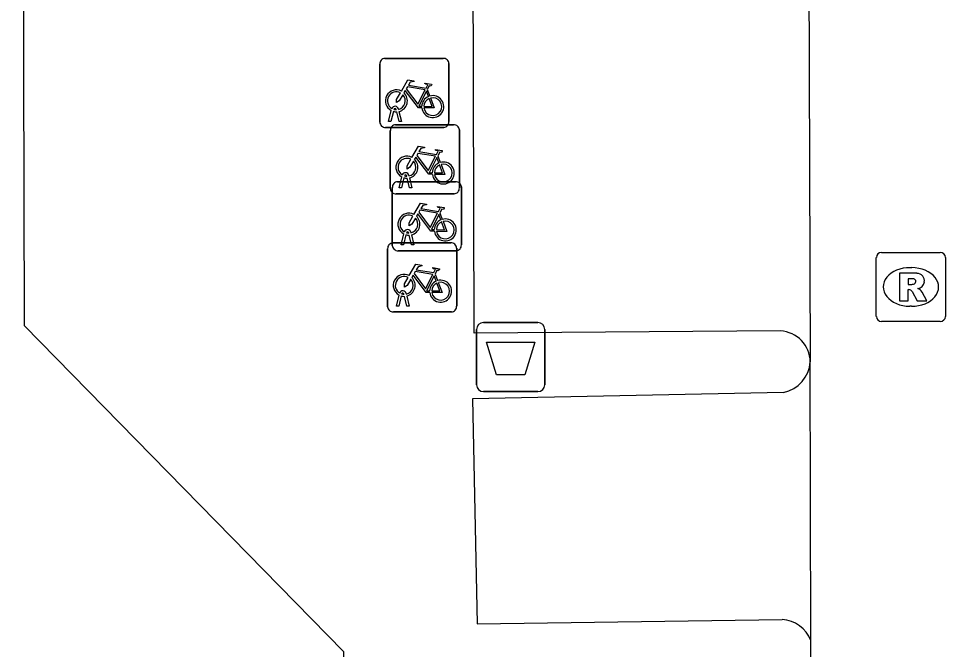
# Model space of a CAD drawing. Extents: x 160732 to 162105, y 387428 to 388479.
# Drawn here: x 161375.46 to 161388.89, y 387862.9 to 387872.05 of the extents above; entities that cross this region are included whole.
import ezdxf

# ---------------------------------------------------------------- set-up
doc = ezdxf.new("R2010")
doc.units = 0
for name, color, linetype in [('IMGEO_Afvalbak', 7, 'Continuous'), ('IMGEO_Fietsenrek', 7, 'Continuous'), ('IMGEO_Pand', 7, 'Continuous'), ('IMGEO_Rijbaan_lokaal_open', 7, 'Continuous'), ('IMGEO_Rioolput', 7, 'Continuous'), ('IMGEO_Voetpad_open', 7, 'Continuous')]:
    doc.layers.add(name, color=color, linetype=linetype)

msp = doc.modelspace()

# ---------------------------------------------------------------- linework, layer by layer
at = {"layer": 'IMGEO_Afvalbak'}
for p, q in [((161382.194, 387867.641), (161382.984, 387867.641)), ((161382.984, 387867.641), (161382.194, 387867.641)), ((161382.094, 387866.741), (161382.094, 387867.541)), ((161382.094, 387867.541), (161382.094, 387866.741)), ((161383.084, 387867.541), (161383.084, 387866.741)), ((161383.084, 387866.741), (161383.084, 387867.541)), ((161382.984, 387866.641), (161382.194, 387866.641)), ((161382.194, 387866.641), (161382.984, 387866.641))]:
    msp.add_line(p, q, dxfattribs=at)
msp.add_lwpolyline([(161382.237, 387867.355), (161382.941, 387867.355), (161382.792, 387866.885), (161382.386, 387866.885), (161382.237, 387867.355)], dxfattribs=at)
for centre, start, end in [((161382.194, 387867.541), 90, 180), ((161382.194, 387867.541), 90, 180), ((161382.984, 387867.541), 0, 90), ((161382.984, 387867.541), 360, 90), ((161382.194, 387866.741), 180, 270), ((161382.194, 387866.741), 180, 270), ((161382.984, 387866.741), 270, 0), ((161382.984, 387866.741), 270, 0)]:
    msp.add_arc(centre, 0.1, start, end, dxfattribs=at)
at = {"layer": 'IMGEO_Fietsenrek'}
for p, q in [((161380.769, 387871.469), (161381.61, 387871.469)), ((161381.61, 387871.469), (161380.769, 387871.469)), ((161380.694, 387870.544), (161380.694, 387871.385)), ((161380.694, 387871.385), (161380.694, 387870.544)), ((161381.694, 387871.394), (161381.694, 387870.553)), ((161381.694, 387870.553), (161381.694, 387871.394)), ((161381.381, 387871.018), (161381.417, 387870.923)), ((161380.821, 387870.553), (161380.86, 387870.713)), ((161380.89, 387870.701), (161380.855, 387870.553)), ((161380.932, 387870.725), (161380.931, 387870.729)), ((161380.973, 387870.553), (161380.939, 387870.695)), ((161380.963, 387870.736), (161380.964, 387870.729)), ((161380.971, 387870.699), (161381.006, 387870.553)), ((161380.855, 387870.553), (161380.821, 387870.553)), ((161380.921, 387870.507), (161381.762, 387870.507)), ((161381.762, 387870.507), (161380.921, 387870.507)), ((161381.006, 387870.553), (161380.973, 387870.553)), ((161381.619, 387870.469), (161380.778, 387870.469)), ((161380.778, 387870.469), (161381.619, 387870.469)), ((161380.846, 387869.582), (161380.846, 387870.423)), ((161380.846, 387870.423), (161380.846, 387869.582)), ((161381.846, 387870.432), (161381.846, 387869.591)), ((161381.846, 387869.591), (161381.846, 387870.432)), ((161381.533, 387870.056), (161381.569, 387869.961)), ((161380.973, 387869.591), (161381.012, 387869.751)), ((161381.042, 387869.739), (161381.007, 387869.591)), ((161381.084, 387869.763), (161381.083, 387869.767)), ((161381.125, 387869.591), (161381.091, 387869.733)), ((161381.115, 387869.774), (161381.116, 387869.767)), ((161381.123, 387869.737), (161381.158, 387869.591)), ((161380.875, 387868.757), (161380.875, 387869.598)), ((161380.875, 387869.598), (161380.875, 387868.757)), ((161380.95, 387869.682), (161381.791, 387869.682)), ((161381.791, 387869.682), (161380.95, 387869.682)), ((161381.007, 387869.591), (161380.973, 387869.591)), ((161381.158, 387869.591), (161381.125, 387869.591)), ((161381.875, 387869.607), (161381.875, 387868.766)), ((161381.875, 387868.766), (161381.875, 387869.607)), ((161381.771, 387869.507), (161380.93, 387869.507)), ((161380.93, 387869.507), (161381.771, 387869.507)), ((161381.562, 387869.231), (161381.598, 387869.136)), ((161381.002, 387868.766), (161381.041, 387868.926)), ((161381.071, 387868.914), (161381.036, 387868.766)), ((161381.113, 387868.938), (161381.112, 387868.942)), ((161381.154, 387868.766), (161381.12, 387868.908)), ((161381.144, 387868.949), (161381.145, 387868.942)), ((161381.152, 387868.912), (161381.187, 387868.766)), ((161380.882, 387868.795), (161381.723, 387868.795)), ((161381.723, 387868.795), (161380.882, 387868.795)), ((161381.036, 387868.766), (161381.002, 387868.766)), ((161381.187, 387868.766), (161381.154, 387868.766)), ((161380.807, 387867.87), (161380.807, 387868.711)), ((161380.807, 387868.711), (161380.807, 387867.87)), ((161381.8, 387868.682), (161380.959, 387868.682)), ((161380.959, 387868.682), (161381.8, 387868.682)), ((161381.807, 387868.72), (161381.807, 387867.879)), ((161381.807, 387867.879), (161381.807, 387868.72)), ((161381.494, 387868.344), (161381.53, 387868.249)), ((161380.934, 387867.879), (161380.973, 387868.039)), ((161381.003, 387868.027), (161380.968, 387867.879)), ((161381.045, 387868.051), (161381.044, 387868.055)), ((161381.086, 387867.879), (161381.052, 387868.021)), ((161381.076, 387868.062), (161381.077, 387868.055)), ((161381.084, 387868.025), (161381.119, 387867.879)), ((161380.968, 387867.879), (161380.934, 387867.879)), ((161381.119, 387867.879), (161381.086, 387867.879)), ((161381.732, 387867.795), (161380.891, 387867.795)), ((161380.891, 387867.795), (161381.732, 387867.795))]:
    msp.add_line(p, q, dxfattribs=at)
for points in [[(161381.007, 387870.995), (161381.102, 387871.159), (161381.188, 387871.145), (161381.19, 387871.136), (161381.134, 387871.125), (161381.107, 387871.08), (161381.363, 387871.039)], [(161381.35, 387871.014), (161381.093, 387871.055), (161381.076, 387871.026), (161381.243, 387870.806), (161381.35, 387871.014)], [(161381.363, 387871.039), (161381.388, 387871.088), (161381.382, 387871.092), (161381.359, 387871.096), (161381.347, 387871.103), (161381.346, 387871.106), (161381.348, 387871.111), (161381.443, 387871.096), (161381.445, 387871.086), (161381.435, 387871.073), (161381.423, 387871.067), (161381.409, 387871.073), (161381.381, 387871.018)], [(161381.028, 387870.943), (161380.976, 387870.853), (161380.936, 387870.828), (161380.937, 387870.875), (161380.992, 387870.969)], [(161381.303, 387870.751), (161381.253, 387870.751), (161381.062, 387871.002), (161381.043, 387870.97)], [(161381.398, 387870.916), (161381.368, 387870.993), (161381.259, 387870.775), (161381.302, 387870.775)], [(161381.332, 387870.775), (161381.452, 387870.774), (161381.408, 387870.888)], [(161381.428, 387870.895), (161381.483, 387870.75), (161381.333, 387870.75)], [(161381.159, 387870.033), (161381.254, 387870.197), (161381.34, 387870.183), (161381.342, 387870.174), (161381.286, 387870.163), (161381.259, 387870.118), (161381.515, 387870.077)], [(161381.515, 387870.077), (161381.54, 387870.126), (161381.534, 387870.13), (161381.511, 387870.134), (161381.499, 387870.141), (161381.498, 387870.144), (161381.5, 387870.149), (161381.595, 387870.134), (161381.597, 387870.124), (161381.587, 387870.111), (161381.575, 387870.105), (161381.561, 387870.111), (161381.533, 387870.056)], [(161381.18, 387869.981), (161381.128, 387869.891), (161381.088, 387869.866), (161381.089, 387869.913), (161381.144, 387870.007)], [(161381.455, 387869.789), (161381.405, 387869.789), (161381.214, 387870.04), (161381.195, 387870.008)], [(161381.502, 387870.052), (161381.245, 387870.093), (161381.228, 387870.064), (161381.395, 387869.844), (161381.502, 387870.052)], [(161381.55, 387869.954), (161381.52, 387870.031), (161381.411, 387869.813), (161381.454, 387869.813)], [(161381.484, 387869.813), (161381.604, 387869.812), (161381.56, 387869.926)], [(161381.58, 387869.933), (161381.635, 387869.788), (161381.485, 387869.788)], [(161381.188, 387869.208), (161381.283, 387869.372), (161381.369, 387869.358), (161381.371, 387869.349), (161381.315, 387869.338), (161381.288, 387869.293), (161381.544, 387869.252)], [(161381.544, 387869.252), (161381.569, 387869.301), (161381.563, 387869.305), (161381.54, 387869.309), (161381.528, 387869.316), (161381.527, 387869.319), (161381.529, 387869.324), (161381.624, 387869.309), (161381.626, 387869.299), (161381.616, 387869.286), (161381.604, 387869.28), (161381.59, 387869.286), (161381.562, 387869.231)], [(161381.209, 387869.156), (161381.157, 387869.066), (161381.117, 387869.041), (161381.118, 387869.088), (161381.173, 387869.182)], [(161381.484, 387868.964), (161381.434, 387868.964), (161381.243, 387869.215), (161381.224, 387869.183)], [(161381.531, 387869.227), (161381.274, 387869.268), (161381.257, 387869.239), (161381.424, 387869.019), (161381.531, 387869.227)], [(161381.579, 387869.129), (161381.549, 387869.206), (161381.44, 387868.988), (161381.483, 387868.988)], [(161381.513, 387868.988), (161381.633, 387868.987), (161381.589, 387869.101)], [(161381.609, 387869.108), (161381.664, 387868.963), (161381.514, 387868.963)], [(161381.12, 387868.321), (161381.215, 387868.485), (161381.301, 387868.471), (161381.303, 387868.462), (161381.247, 387868.451), (161381.22, 387868.406), (161381.476, 387868.365)], [(161381.463, 387868.34), (161381.206, 387868.381), (161381.189, 387868.352), (161381.356, 387868.132), (161381.463, 387868.34)], [(161381.476, 387868.365), (161381.501, 387868.414), (161381.495, 387868.418), (161381.472, 387868.422), (161381.46, 387868.429), (161381.459, 387868.432), (161381.461, 387868.437), (161381.556, 387868.422), (161381.558, 387868.412), (161381.548, 387868.399), (161381.536, 387868.393), (161381.522, 387868.399), (161381.494, 387868.344)], [(161381.141, 387868.269), (161381.089, 387868.179), (161381.049, 387868.154), (161381.05, 387868.201), (161381.105, 387868.295)], [(161381.416, 387868.077), (161381.366, 387868.077), (161381.175, 387868.328), (161381.156, 387868.296)], [(161381.511, 387868.242), (161381.481, 387868.319), (161381.372, 387868.101), (161381.415, 387868.101)], [(161381.541, 387868.221), (161381.596, 387868.076), (161381.446, 387868.076)], [(161381.445, 387868.101), (161381.565, 387868.1), (161381.521, 387868.214)]]:
    msp.add_lwpolyline(points, dxfattribs=at)
for centre, radius, start, end in [((161380.772, 387871.391), 0.0779, 92.4484, 184.2845), ((161380.772, 387871.391), 0.0779, 92.4484, 184.2845), ((161381.616, 387871.391), 0.0779, 2.4484, 94.2845), ((161381.616, 387871.391), 0.0779, 2.4484, 94.2845), ((161380.934, 387870.854), 0.159, 62.6766, 242.1369), ((161380.934, 387870.854), 0.129, 63.3192, 238.903), ((161380.934, 387870.854), 0.129, 283.6043, 43.4302), ((161380.934, 387870.854), 0.159, 283.5766, 46.6042), ((161381.461, 387870.77), 0.159, 113.3408, 178.3217), ((161381.461, 387870.77), 0.159, 187.0065, 105.7708), ((161380.914, 387870.725), 0.0499, 12.8025, 158.6934), ((161381.461, 387870.77), 0.129, 113.923, 177.9556), ((161381.461, 387870.77), 0.129, 188.6715, 104.5883), ((161380.934, 387870.854), 0.159, 253.9967, 271.7867), ((161380.914, 387870.725), 0.0174, 12.8025, 163.4502), ((161380.934, 387870.854), 0.129, 253.415, 269.0204), ((161380.772, 387870.547), 0.0779, 182.4484, 274.2845), ((161380.772, 387870.547), 0.0779, 182.4484, 274.2845), ((161380.924, 387870.429), 0.0779, 92.4484, 184.2845), ((161380.924, 387870.429), 0.0779, 92.4484, 184.2845), ((161381.616, 387870.547), 0.0779, 272.4484, 4.2845), ((161381.616, 387870.547), 0.0779, 272.4484, 4.2845), ((161381.768, 387870.429), 0.0779, 2.4484, 94.2845), ((161381.768, 387870.429), 0.0779, 2.4484, 94.2845), ((161381.086, 387869.892), 0.159, 62.6766, 242.1369), ((161381.086, 387869.892), 0.129, 63.3192, 238.903), ((161381.086, 387869.892), 0.129, 283.6043, 43.4302), ((161381.086, 387869.892), 0.159, 283.5766, 46.6042), ((161381.613, 387869.808), 0.159, 187.0065, 105.7708), ((161381.613, 387869.808), 0.159, 113.3408, 178.3217), ((161381.613, 387869.808), 0.129, 113.923, 177.9556), ((161381.613, 387869.808), 0.129, 188.6715, 104.5883), ((161381.066, 387869.763), 0.0499, 12.8025, 158.6934), ((161381.086, 387869.892), 0.159, 253.9967, 271.7867), ((161381.066, 387869.763), 0.0174, 12.8025, 163.4502), ((161381.086, 387869.892), 0.129, 253.415, 269.0204), ((161380.924, 387869.585), 0.0779, 182.4484, 274.2845), ((161380.924, 387869.585), 0.0779, 182.4484, 274.2845), ((161380.953, 387869.604), 0.0779, 92.4484, 184.2845), ((161380.953, 387869.604), 0.0779, 92.4484, 184.2845), ((161381.768, 387869.585), 0.0779, 272.4484, 4.2845), ((161381.768, 387869.585), 0.0779, 272.4484, 4.2845), ((161381.797, 387869.604), 0.0779, 2.4484, 94.2845), ((161381.797, 387869.604), 0.0779, 2.4484, 94.2845), ((161381.115, 387869.067), 0.159, 62.6766, 242.1369), ((161381.115, 387869.067), 0.129, 63.3192, 238.903), ((161381.115, 387869.067), 0.159, 283.5766, 46.6042), ((161381.115, 387869.067), 0.129, 283.6043, 43.4302), ((161381.642, 387868.983), 0.159, 113.3408, 178.3217), ((161381.642, 387868.983), 0.159, 187.0065, 105.7708), ((161381.642, 387868.983), 0.129, 113.923, 177.9556), ((161381.642, 387868.983), 0.129, 188.6715, 104.5883), ((161381.095, 387868.938), 0.0499, 12.8025, 158.6934), ((161381.115, 387869.067), 0.159, 253.9967, 271.7867), ((161381.095, 387868.938), 0.0174, 12.8025, 163.4502), ((161381.115, 387869.067), 0.129, 253.415, 269.0204), ((161380.885, 387868.717), 0.0779, 92.4484, 184.2845), ((161380.885, 387868.717), 0.0779, 92.4484, 184.2845), ((161380.953, 387868.76), 0.0779, 182.4484, 274.2845), ((161380.953, 387868.76), 0.0779, 182.4484, 274.2845), ((161381.729, 387868.717), 0.0779, 2.4484, 94.2845), ((161381.729, 387868.717), 0.0779, 2.4484, 94.2845), ((161381.797, 387868.76), 0.0779, 272.4484, 4.2845), ((161381.797, 387868.76), 0.0779, 272.4484, 4.2845), ((161381.047, 387868.18), 0.159, 62.6766, 242.1369), ((161381.047, 387868.18), 0.129, 63.3192, 238.903), ((161381.047, 387868.18), 0.129, 283.6043, 43.4302), ((161381.047, 387868.18), 0.159, 283.5766, 46.6042), ((161381.574, 387868.096), 0.159, 113.3408, 178.3217), ((161381.574, 387868.096), 0.159, 187.0065, 105.7708), ((161381.574, 387868.096), 0.129, 188.6715, 104.5883), ((161381.027, 387868.051), 0.0499, 12.8025, 158.6934), ((161381.574, 387868.096), 0.129, 113.923, 177.9556), ((161381.047, 387868.18), 0.159, 253.9967, 271.7867), ((161381.027, 387868.051), 0.0174, 12.8025, 163.4502), ((161381.047, 387868.18), 0.129, 253.415, 269.0204), ((161380.885, 387867.873), 0.0779, 182.4484, 274.2845), ((161380.885, 387867.873), 0.0779, 182.4484, 274.2845), ((161381.729, 387867.873), 0.0779, 272.4484, 4.2845), ((161381.729, 387867.873), 0.0779, 272.4484, 4.2845)]:
    msp.add_arc(centre, radius, start, end, dxfattribs=at)
at = {"layer": 'IMGEO_Pand'}
msp.add_lwpolyline([(161375.462, 387899.501), (161375.543, 387867.597), (161380.168, 387862.875), (161380.266, 387855.96), (161380.894, 387855.965), (161380.897, 387855.027), (161380.971, 387828.667), (161378.19, 387828.661), (161378.215, 387823.814)], dxfattribs=at)
at = {"layer": 'IMGEO_Rijbaan_lokaal_open'}
for points in [[(161386.817, 387899.502), (161386.927, 387867.072)], [(161386.935, 387863.035), (161386.927, 387867.072)], [(161386.935, 387862.71), (161386.935, 387863.035)]]:
    msp.add_lwpolyline(points, dxfattribs=at)
at = {"layer": 'IMGEO_Rioolput'}
for p, q in [((161387.959, 387868.657), (161388.811, 387868.657)), ((161387.884, 387867.731), (161387.884, 387868.583)), ((161388.885, 387868.583), (161388.885, 387867.731)), ((161388.372, 387868.437), (161388.397, 387868.437)), ((161388.395, 387867.877), (161388.37, 387867.877)), ((161388.811, 387867.657), (161387.959, 387867.657))]:
    msp.add_line(p, q, dxfattribs=at)
for points in [[(161387.959, 387868.657), (161388.811, 387868.657)], [(161387.884, 387867.731), (161387.884, 387868.583)], [(161388.885, 387868.583), (161388.885, 387867.731)], [(161388.473, 387868.355), (161388.221, 387868.357), (161388.221, 387867.957)], [(161388.399, 387868.276), (161388.345, 387868.276), (161388.345, 387868.195)], [(161388.221, 387867.957), (161388.345, 387867.957), (161388.345, 387868.119), (161388.356, 387868.119)], [(161388.345, 387868.195), (161388.397, 387868.195)], [(161388.403, 387868.09), (161388.474, 387867.957), (161388.614, 387867.957), (161388.549, 387868.083)], [(161388.811, 387867.657), (161387.959, 387867.657)]]:
    msp.add_lwpolyline(points, dxfattribs=at)
for centre, radius, start, end in [((161387.961, 387868.581), 0.0765, 91.552, 178.448), ((161387.961, 387868.581), 0.0765, 91.552, 178.448), ((161388.809, 387868.581), 0.0765, 1.552, 88.448), ((161388.809, 387868.581), 0.0765, 1.552, 88.448), ((161388.472, 387868.245), 0.109, 350.3612, 89.416), ((161388.405, 387868.18), 0.0964, 77.0061, 93.1865), ((161388.419, 387868.237), 0.0378, 276.6634, 79.6772), ((161388.47, 387868.245), 0.112, 277.5842, 350.9817), ((161388.355, 387868.066), 0.0533, 26.0293, 88.6989), ((161388.381, 387868.384), 0.19, 274.7715, 282.9687), ((161388.454, 387868.03), 0.108, 29.5134, 73.7905), ((161387.961, 387867.733), 0.0765, 181.552, 268.448), ((161387.961, 387867.733), 0.0765, 181.552, 268.448), ((161388.809, 387867.733), 0.0765, 271.552, 358.448), ((161388.809, 387867.733), 0.0765, 271.552, 358.448)]:
    msp.add_arc(centre, radius, start, end, dxfattribs=at)
for centre, major_axis, ratio, start_param, end_param in [((161388.371, 387868.157), (-0.387, 0.002), 0.722429, 4.712389, 7.853982), ((161388.396, 387868.157), (-0.39, 0.002), 0.717154, 1.570796, 4.712389)]:
    msp.add_ellipse(centre, major_axis=major_axis, ratio=ratio, start_param=start_param, end_param=end_param, dxfattribs=at)
at = {"layer": 'IMGEO_Voetpad_open'}
for points in [[(161386.495, 387867.52), (161382.059, 387867.489), (161381.978, 387897.985), (161384.95, 387897.987)], [(161386.539, 387866.63), (161382.034, 387866.536), (161382.102, 387863.274), (161386.519, 387863.338)]]:
    msp.add_lwpolyline(points, dxfattribs=at)
for centre, radius, start, end in [((161386.474, 387867.067), 0.453, 0.581, 87.3358), ((161386.445, 387867.104), 0.483, 281.1939, 356.251), ((161386.497, 387862.87), 0.468, 20.6084, 87.255)]:
    msp.add_arc(centre, radius, start, end, dxfattribs=at)

doc.saveas('drawing.dxf')
